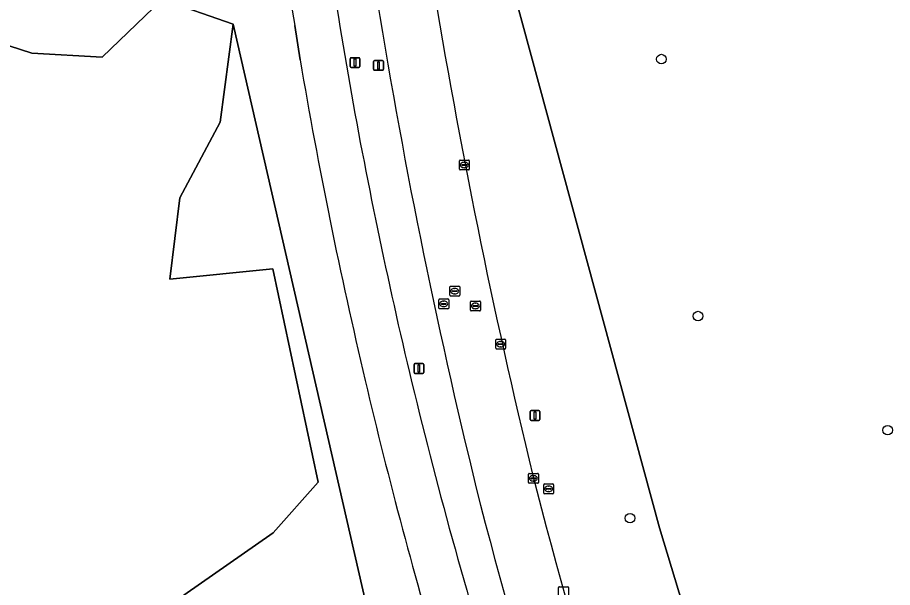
# Model space of a CAD drawing. Extents: x 154324 to 155744, y 382937 to 384188.
# Drawn here: x 155079.5 to 155168.5, y 383677.2 to 383735.2 of the extents above; entities that cross this region are included whole.
import ezdxf

# ---------------------------------------------------------------- set-up
doc = ezdxf.new("R2010")
doc.units = 0
for name, color, linetype in [('IMGEO_Berm_groen', 7, 'Continuous'), ('IMGEO_Boom', 7, 'Continuous'), ('IMGEO_Brandkraan', 7, 'Continuous'), ('IMGEO_Groenvoorziening', 7, 'Continuous'), ('IMGEO_Kolk', 7, 'Continuous'), ('IMGEO_Lichtmast', 7, 'Continuous'), ('IMGEO_Loofbos', 7, 'Continuous'), ('IMGEO_Rijbaan_lokaal_gesloten', 7, 'Continuous'), ('IMGEO_Rijbaan_regionaal_gesloten', 7, 'Continuous'), ('IMGEO_Rioolput', 7, 'Continuous')]:
    doc.layers.add(name, color=color, linetype=linetype)

msp = doc.modelspace()

# ---------------------------------------------------------------- linework, layer by layer
at = {"layer": 'IMGEO_Berm_groen'}
msp.add_lwpolyline([(155168.374, 383615.468), (155167.784, 383630.808), (155163.064, 383647.918), (155154.214, 383652.048), (155144.774, 383683.319), (155130.024, 383737.6), (155124.123, 383771.821), (155122.648, 383819.022), (155123.238, 383848.523)], dxfattribs=at)
for centre, radius, start, end in [((155623.529, 383817.19), 517.923, 186.13204, 189.65186), ((155770.21, 383844.312), 657.012, 189.346421, 193.847468), ((155726.106, 383834.968), 617.848, 189.129209, 193.987545), ((155619.127, 383818.004), 513.722, 189.82373, 193.38165), ((155604.761, 383814.782), 499.001, 193.40345, 197.40987), ((155647.555, 383820.713), 532.313, 194.54099, 201.04258), ((155647.06, 383820.795), 537.747, 194.55801, 201.06003)]:
    msp.add_arc(centre, radius, start, end, dxfattribs=at)
at = {"layer": 'IMGEO_Boom'}
for centre in [(155144.963, 383730.975), (155148.687, 383704.839), (155167.962, 383693.239), (155141.771, 383684.289)]:
    msp.add_circle(centre, 0.489, dxfattribs=at)
at = {"layer": 'IMGEO_Brandkraan'}
for p, q in [((155133, 383686.843), (155133, 383687.695)), ((155133.075, 383687.769), (155133.927, 383687.769)), ((155133.488, 383687.549), (155133.513, 383687.549)), ((155134.001, 383687.695), (155134.001, 383686.843)), ((155133.927, 383686.769), (155133.075, 383686.769)), ((155133.259, 383687.263), (155133.259, 383687.275)), ((155133.697, 383687.226), (155133.299, 383687.226)), ((155133.302, 383687.312), (155133.7, 383687.312)), ((155133.511, 383686.989), (155133.486, 383686.989)), ((155133.743, 383687.275), (155133.743, 383687.263))]:
    msp.add_line(p, q, dxfattribs=at)
for points in [[(155133, 383686.843), (155133, 383687.695)], [(155133.075, 383687.769), (155133.927, 383687.769)], [(155134.001, 383687.695), (155134.001, 383686.843)], [(155133.927, 383686.769), (155133.075, 383686.769)]]:
    msp.add_lwpolyline(points, dxfattribs=at)
for centre, radius, start, end in [((155133.077, 383687.693), 0.0765, 91.55205, 178.44795), ((155133.077, 383687.693), 0.0765, 91.55205, 178.44795), ((155133.925, 383687.693), 0.0765, 1.55205, 88.44795), ((155133.925, 383687.693), 0.0765, 1.55205, 88.44795), ((155133.077, 383686.845), 0.0765, 181.55205, 268.44795), ((155133.077, 383686.845), 0.0765, 181.55205, 268.44795), ((155133.299, 383687.272), 0.0403, 85.87752, 175.75265), ((155133.296, 383687.262), 0.0366, 178.93798, 274.71019), ((155133.7, 383687.269), 0.043, 264.86636, 352.45326), ((155133.704, 383687.274), 0.0386, 1.73085, 96.63898), ((155133.925, 383686.845), 0.0765, 271.55205, 358.44795), ((155133.925, 383686.845), 0.0765, 271.55205, 358.44795)]:
    msp.add_arc(centre, radius, start, end, dxfattribs=at)
for centre, major_axis, ratio, start_param, end_param in [((155133.487, 383687.269), (-0.387, 0.002), 0.722429, 4.712389, 7.853982), ((155133.512, 383687.269), (-0.39, 0.002), 0.717154, 1.570796, 4.712389)]:
    msp.add_ellipse(centre, major_axis=major_axis, ratio=ratio, start_param=start_param, end_param=end_param, dxfattribs=at)
at = {"layer": 'IMGEO_Groenvoorziening'}
for points in [[(155123.238, 383848.523), (155122.648, 383819.022), (155124.123, 383771.821), (155130.024, 383737.6), (155144.774, 383683.319), (155154.214, 383652.048), (155163.064, 383647.918), (155167.784, 383630.808), (155168.374, 383615.468)], [(155073.558, 383760.225), (155082.502, 383757.348), (155083.717, 383744.948), (155076.22, 383733.105), (155080.966, 383731.571), (155088.121, 383731.161), (155094.233, 383737.066), (155101.437, 383734.514), (155116.865, 383667.25), (155119.805, 383660.327), (155123.304, 383651.828), (155126.889, 383643.47), (155127.696, 383641.387), (155155.837, 383565.533)], [(155155.837, 383565.533), (155127.696, 383641.387), (155126.889, 383643.47), (155123.304, 383651.828), (155119.805, 383660.327), (155116.865, 383667.25), (155101.437, 383734.514), (155100.129, 383724.58), (155096.026, 383716.863), (155094.982, 383708.599), (155105.477, 383709.647), (155110.091, 383687.943), (155105.485, 383682.796), (155096.415, 383676.474), (155103.817, 383668.059), (155116.546, 383667.084), (155117.294, 383665.099), (155120.756, 383655.903), (155125.89, 383643.023), (155119.749, 383640.122), (155131.056, 383619.838), (155127.185, 383619.004), (155121.792, 383613.688)], [(155108.235, 383730.89), (155107.693, 383734.398)]]:
    msp.add_lwpolyline(points, dxfattribs=at)
for centre, radius, start, end in [((155594.377, 383814.458), 493.225, 186.42316, 189.34159), ((155642.291, 383822.283), 541.819, 189.71101, 193.22786), ((155632.53, 383820.388), 531.884, 193.26969, 196.63147)]:
    msp.add_arc(centre, radius, start, end, dxfattribs=at)
at = {"layer": 'IMGEO_Kolk'}
for p, q in [((155124.437, 383719.782), (155124.437, 383720.634)), ((155124.512, 383720.708), (155125.364, 383720.708)), ((155124.925, 383720.488), (155124.95, 383720.488)), ((155125.438, 383720.634), (155125.438, 383719.782)), ((155125.364, 383719.708), (155124.512, 383719.708)), ((155124.696, 383720.202), (155124.696, 383720.214)), ((155125.134, 383720.165), (155124.736, 383720.165)), ((155124.739, 383720.251), (155125.137, 383720.251)), ((155124.948, 383719.928), (155124.923, 383719.928)), ((155125.18, 383720.214), (155125.18, 383720.202)), ((155128.127, 383701.563), (155128.127, 383702.415)), ((155128.202, 383702.489), (155129.054, 383702.489)), ((155128.386, 383701.983), (155128.386, 383701.995)), ((155128.824, 383701.946), (155128.426, 383701.946)), ((155128.429, 383702.032), (155128.827, 383702.032)), ((155128.638, 383701.709), (155128.613, 383701.709)), ((155128.615, 383702.269), (155128.64, 383702.269)), ((155128.87, 383701.995), (155128.87, 383701.983)), ((155129.128, 383702.415), (155129.128, 383701.563)), ((155129.054, 383701.489), (155128.202, 383701.489)), ((155131.456, 383687.914), (155131.456, 383688.766)), ((155131.531, 383688.84), (155132.383, 383688.84)), ((155131.715, 383688.334), (155131.715, 383688.346)), ((155131.758, 383688.383), (155132.156, 383688.383)), ((155131.944, 383688.62), (155131.969, 383688.62)), ((155132.199, 383688.346), (155132.199, 383688.334)), ((155132.457, 383688.766), (155132.457, 383687.914)), ((155132.383, 383687.84), (155131.531, 383687.84)), ((155132.153, 383688.297), (155131.755, 383688.297)), ((155131.967, 383688.06), (155131.942, 383688.06)), ((155134.515, 383676.385), (155134.515, 383677.237)), ((155134.59, 383677.311), (155135.442, 383677.311)), ((155135.516, 383677.237), (155135.516, 383676.385))]:
    msp.add_line(p, q, dxfattribs=at)
for points in [[(155124.437, 383719.782), (155124.437, 383720.634)], [(155124.512, 383720.708), (155125.364, 383720.708)], [(155125.438, 383720.634), (155125.438, 383719.782)], [(155125.364, 383719.708), (155124.512, 383719.708)], [(155128.127, 383701.563), (155128.127, 383702.415)], [(155128.202, 383702.489), (155129.054, 383702.489)], [(155129.128, 383702.415), (155129.128, 383701.563)], [(155129.054, 383701.489), (155128.202, 383701.489)], [(155131.456, 383687.914), (155131.456, 383688.766)], [(155131.531, 383688.84), (155132.383, 383688.84)], [(155132.457, 383688.766), (155132.457, 383687.914)], [(155132.383, 383687.84), (155131.531, 383687.84)], [(155134.515, 383676.385), (155134.515, 383677.237)], [(155134.59, 383677.311), (155135.442, 383677.311)], [(155135.516, 383677.237), (155135.516, 383676.385)]]:
    msp.add_lwpolyline(points, dxfattribs=at)
for centre, radius, start, end in [((155124.514, 383720.632), 0.0765, 91.55205, 178.44795), ((155124.514, 383720.632), 0.0765, 91.55205, 178.44795), ((155125.362, 383720.632), 0.0765, 1.55205, 88.44795), ((155125.362, 383720.632), 0.0765, 1.55205, 88.44795), ((155124.514, 383719.784), 0.0765, 181.55205, 268.44795), ((155124.514, 383719.784), 0.0765, 181.55205, 268.44795), ((155124.736, 383720.211), 0.0403, 85.87752, 175.75265), ((155124.733, 383720.201), 0.0366, 178.93798, 274.71019), ((155125.137, 383720.208), 0.043, 264.86636, 352.45326), ((155125.141, 383720.213), 0.0386, 1.73085, 96.63898), ((155125.362, 383719.784), 0.0765, 271.55205, 358.44795), ((155125.362, 383719.784), 0.0765, 271.55205, 358.44795), ((155128.204, 383702.413), 0.0765, 91.55205, 178.44795), ((155128.204, 383702.413), 0.0765, 91.55205, 178.44795), ((155128.426, 383701.992), 0.0403, 85.87752, 175.75265), ((155128.423, 383701.982), 0.0366, 178.93798, 274.71019), ((155128.827, 383701.989), 0.043, 264.86636, 352.45326), ((155128.831, 383701.994), 0.0386, 1.73085, 96.63898), ((155129.052, 383702.413), 0.0765, 1.55205, 88.44795), ((155129.052, 383702.413), 0.0765, 1.55205, 88.44795), ((155128.204, 383701.565), 0.0765, 181.55205, 268.44795), ((155128.204, 383701.565), 0.0765, 181.55205, 268.44795), ((155129.052, 383701.565), 0.0765, 271.55205, 358.44795), ((155129.052, 383701.565), 0.0765, 271.55205, 358.44795), ((155131.533, 383688.764), 0.0765, 91.55205, 178.44795), ((155131.533, 383688.764), 0.0765, 91.55205, 178.44795), ((155131.755, 383688.343), 0.0403, 85.87752, 175.75265), ((155132.16, 383688.345), 0.0386, 1.73085, 96.63898), ((155132.381, 383688.764), 0.0765, 1.55205, 88.44795), ((155132.381, 383688.764), 0.0765, 1.55205, 88.44795), ((155131.533, 383687.916), 0.0765, 181.55205, 268.44795), ((155131.533, 383687.916), 0.0765, 181.55205, 268.44795), ((155131.752, 383688.333), 0.0366, 178.93798, 274.71019), ((155132.156, 383688.34), 0.043, 264.86636, 352.45326), ((155132.381, 383687.916), 0.0765, 271.55205, 358.44795), ((155132.381, 383687.916), 0.0765, 271.55205, 358.44795), ((155134.592, 383677.235), 0.0765, 91.55205, 178.44795), ((155134.592, 383677.235), 0.0765, 91.55205, 178.44795), ((155135.44, 383677.235), 0.0765, 1.55205, 88.44795), ((155135.44, 383677.235), 0.0765, 1.55205, 88.44795)]:
    msp.add_arc(centre, radius, start, end, dxfattribs=at)
for centre, major_axis, ratio, start_param, end_param in [((155124.924, 383720.208), (-0.387, 0.002), 0.722429, 4.712389, 7.853982), ((155124.949, 383720.208), (-0.39, 0.002), 0.717154, 1.570796, 4.712389), ((155128.614, 383701.989), (-0.387, 0.002), 0.722429, 4.712389, 7.853982), ((155128.639, 383701.989), (-0.39, 0.002), 0.717154, 1.570796, 4.712389), ((155131.943, 383688.34), (-0.387, 0.002), 0.722429, 4.712389, 7.853982), ((155131.968, 383688.34), (-0.39, 0.002), 0.717154, 1.570796, 4.712389)]:
    msp.add_ellipse(centre, major_axis=major_axis, ratio=ratio, start_param=start_param, end_param=end_param, dxfattribs=at)
at = {"layer": 'IMGEO_Lichtmast'}
for p, q in [((155113.418, 383731.121), (155114.208, 383731.121)), ((155114.208, 383731.121), (155113.418, 383731.121)), ((155113.318, 383730.221), (155113.318, 383731.021)), ((155113.318, 383731.021), (155113.318, 383730.221)), ((155114.308, 383731.021), (155114.308, 383730.221)), ((155114.308, 383730.221), (155114.308, 383731.021)), ((155115.714, 383729.939), (155115.714, 383730.739)), ((155115.714, 383730.739), (155115.714, 383729.939)), ((155115.814, 383730.839), (155116.604, 383730.839)), ((155116.604, 383730.839), (155115.814, 383730.839)), ((155116.704, 383730.739), (155116.704, 383729.939)), ((155116.704, 383729.939), (155116.704, 383730.739)), ((155114.208, 383730.121), (155113.418, 383730.121)), ((155113.418, 383730.121), (155114.208, 383730.121)), ((155116.604, 383729.839), (155115.814, 383729.839)), ((155115.814, 383729.839), (155116.604, 383729.839)), ((155119.816, 383699.108), (155119.816, 383699.908)), ((155119.816, 383699.908), (155119.816, 383699.108)), ((155119.916, 383700.008), (155120.706, 383700.008)), ((155120.706, 383700.008), (155119.916, 383700.008)), ((155120.806, 383699.908), (155120.806, 383699.108)), ((155120.806, 383699.108), (155120.806, 383699.908)), ((155120.706, 383699.008), (155119.916, 383699.008)), ((155119.916, 383699.008), (155120.706, 383699.008)), ((155131.615, 383694.327), (155131.615, 383695.127)), ((155131.615, 383695.127), (155131.615, 383694.327)), ((155131.715, 383695.227), (155132.505, 383695.227)), ((155132.505, 383695.227), (155131.715, 383695.227)), ((155132.605, 383695.127), (155132.605, 383694.327)), ((155132.605, 383694.327), (155132.605, 383695.127)), ((155132.505, 383694.227), (155131.715, 383694.227)), ((155131.715, 383694.227), (155132.505, 383694.227))]:
    msp.add_line(p, q, dxfattribs=at)
for points in [[(155113.738, 383730.996), (155113.888, 383730.996), (155113.888, 383730.246), (155113.738, 383730.246), (155113.738, 383730.996)], [(155116.134, 383730.714), (155116.284, 383730.714), (155116.284, 383729.964), (155116.134, 383729.964), (155116.134, 383730.714)], [(155120.236, 383699.883), (155120.386, 383699.883), (155120.386, 383699.133), (155120.236, 383699.133), (155120.236, 383699.883)], [(155132.035, 383695.102), (155132.185, 383695.102), (155132.185, 383694.352), (155132.035, 383694.352), (155132.035, 383695.102)]]:
    msp.add_lwpolyline(points, dxfattribs=at)
for centre, start, end in [((155113.418, 383731.021), 90, 180), ((155113.418, 383731.021), 90, 180), ((155114.208, 383731.021), 0, 90), ((155114.208, 383731.021), 360, 90), ((155113.418, 383730.221), 180, 270), ((155113.418, 383730.221), 180, 270), ((155114.208, 383730.221), 270, 0), ((155114.208, 383730.221), 270, 0), ((155115.814, 383730.739), 90, 180), ((155115.814, 383730.739), 90, 180), ((155116.604, 383730.739), 0, 90), ((155116.604, 383730.739), 360, 90), ((155115.814, 383729.939), 180, 270), ((155115.814, 383729.939), 180, 270), ((155116.604, 383729.939), 270, 0), ((155116.604, 383729.939), 270, 0), ((155119.916, 383699.908), 90, 180), ((155119.916, 383699.908), 90, 180), ((155120.706, 383699.908), 0, 90), ((155120.706, 383699.908), 360, 90), ((155119.916, 383699.108), 180, 270), ((155119.916, 383699.108), 180, 270), ((155120.706, 383699.108), 270, 0), ((155120.706, 383699.108), 270, 0), ((155131.715, 383695.127), 90, 180), ((155131.715, 383695.127), 90, 180), ((155132.505, 383695.127), 0, 90), ((155132.505, 383695.127), 360, 90), ((155131.715, 383694.327), 180, 270), ((155131.715, 383694.327), 180, 270), ((155132.505, 383694.327), 270, 0), ((155132.505, 383694.327), 270, 0)]:
    msp.add_arc(centre, 0.1, start, end, dxfattribs=at)
at = {"layer": 'IMGEO_Loofbos'}
msp.add_lwpolyline([(155121.792, 383613.688), (155127.185, 383619.004), (155131.056, 383619.838), (155119.749, 383640.122), (155125.89, 383643.023), (155120.756, 383655.903), (155117.294, 383665.099), (155116.546, 383667.084), (155103.817, 383668.059), (155096.415, 383676.474), (155105.485, 383682.796), (155110.091, 383687.943), (155105.477, 383709.647), (155094.982, 383708.599), (155096.026, 383716.863), (155100.129, 383724.58), (155101.437, 383734.514), (155094.233, 383737.066), (155088.121, 383731.161), (155080.966, 383731.571), (155076.22, 383733.105), (155083.717, 383744.948), (155082.502, 383757.348), (155073.558, 383760.225)], dxfattribs=at)
at = {"layer": 'IMGEO_Rijbaan_lokaal_gesloten'}
for centre, radius, start, end in [((155770.21, 383844.312), 657.012, 189.346421, 193.847468), ((155726.106, 383834.968), 617.848, 189.129209, 193.987545), ((155647.555, 383820.713), 532.313, 194.54099, 201.04258), ((155647.06, 383820.795), 537.747, 194.55801, 201.06003)]:
    msp.add_arc(centre, radius, start, end, dxfattribs=at)
at = {"layer": 'IMGEO_Rijbaan_regionaal_gesloten'}
msp.add_lwpolyline([(155107.693, 383734.398), (155108.235, 383730.89)], dxfattribs=at)
for centre, radius, start, end in [((155623.529, 383817.19), 517.923, 186.13204, 189.65186), ((155594.377, 383814.458), 493.225, 186.42316, 189.34159), ((155642.291, 383822.283), 541.819, 189.71101, 193.22786), ((155619.127, 383818.004), 513.722, 189.82373, 193.38165), ((155604.761, 383814.782), 499.001, 193.40345, 197.40987), ((155632.53, 383820.388), 531.884, 193.26969, 196.63147)]:
    msp.add_arc(centre, radius, start, end, dxfattribs=at)
at = {"layer": 'IMGEO_Rioolput'}
for p, q in [((155123.457, 383706.953), (155123.457, 383707.805)), ((155123.532, 383707.879), (155124.384, 383707.879)), ((155123.716, 383707.373), (155123.716, 383707.385)), ((155124.154, 383707.336), (155123.756, 383707.336)), ((155123.759, 383707.422), (155124.157, 383707.422)), ((155123.968, 383707.099), (155123.943, 383707.099)), ((155123.945, 383707.659), (155123.97, 383707.659)), ((155124.2, 383707.385), (155124.2, 383707.373)), ((155124.458, 383707.805), (155124.458, 383706.953)), ((155122.338, 383705.654), (155122.338, 383706.506)), ((155122.413, 383706.58), (155123.265, 383706.58)), ((155122.826, 383706.36), (155122.851, 383706.36)), ((155123.339, 383706.506), (155123.339, 383705.654)), ((155124.384, 383706.879), (155123.532, 383706.879)), ((155125.558, 383705.445), (155125.558, 383706.297)), ((155125.633, 383706.371), (155126.485, 383706.371)), ((155126.046, 383706.151), (155126.071, 383706.151)), ((155126.559, 383706.297), (155126.559, 383705.445)), ((155123.265, 383705.58), (155122.413, 383705.58)), ((155122.597, 383706.074), (155122.597, 383706.086)), ((155123.035, 383706.037), (155122.637, 383706.037)), ((155122.64, 383706.123), (155123.038, 383706.123)), ((155122.849, 383705.8), (155122.824, 383705.8)), ((155123.081, 383706.086), (155123.081, 383706.074)), ((155126.485, 383705.371), (155125.633, 383705.371)), ((155125.817, 383705.865), (155125.817, 383705.877)), ((155126.255, 383705.828), (155125.857, 383705.828)), ((155125.86, 383705.914), (155126.258, 383705.914)), ((155126.069, 383705.591), (155126.044, 383705.591)), ((155126.301, 383705.877), (155126.301, 383705.865))]:
    msp.add_line(p, q, dxfattribs=at)
for points in [[(155123.457, 383706.953), (155123.457, 383707.805)], [(155123.532, 383707.879), (155124.384, 383707.879)], [(155124.458, 383707.805), (155124.458, 383706.953)], [(155122.338, 383705.654), (155122.338, 383706.506)], [(155122.413, 383706.58), (155123.265, 383706.58)], [(155123.339, 383706.506), (155123.339, 383705.654)], [(155124.384, 383706.879), (155123.532, 383706.879)], [(155125.558, 383705.445), (155125.558, 383706.297)], [(155125.633, 383706.371), (155126.485, 383706.371)], [(155126.559, 383706.297), (155126.559, 383705.445)], [(155123.265, 383705.58), (155122.413, 383705.58)], [(155126.485, 383705.371), (155125.633, 383705.371)]]:
    msp.add_lwpolyline(points, dxfattribs=at)
for centre, radius, start, end in [((155123.534, 383707.803), 0.0765, 91.55205, 178.44795), ((155123.534, 383707.803), 0.0765, 91.55205, 178.44795), ((155123.756, 383707.382), 0.0403, 85.87752, 175.75265), ((155123.753, 383707.372), 0.0366, 178.93798, 274.71019), ((155124.157, 383707.379), 0.043, 264.86636, 352.45326), ((155124.161, 383707.384), 0.0386, 1.73085, 96.63898), ((155124.382, 383707.803), 0.0765, 1.55205, 88.44795), ((155124.382, 383707.803), 0.0765, 1.55205, 88.44795), ((155122.415, 383706.504), 0.0765, 91.55205, 178.44795), ((155122.415, 383706.504), 0.0765, 91.55205, 178.44795), ((155123.263, 383706.504), 0.0765, 1.55205, 88.44795), ((155123.263, 383706.504), 0.0765, 1.55205, 88.44795), ((155123.534, 383706.955), 0.0765, 181.55205, 268.44795), ((155123.534, 383706.955), 0.0765, 181.55205, 268.44795), ((155124.382, 383706.955), 0.0765, 271.55205, 358.44795), ((155124.382, 383706.955), 0.0765, 271.55205, 358.44795), ((155125.635, 383706.295), 0.0765, 91.55205, 178.44795), ((155125.635, 383706.295), 0.0765, 91.55205, 178.44795), ((155126.483, 383706.295), 0.0765, 1.55205, 88.44795), ((155126.483, 383706.295), 0.0765, 1.55205, 88.44795), ((155122.415, 383705.656), 0.0765, 181.55205, 268.44795), ((155122.415, 383705.656), 0.0765, 181.55205, 268.44795), ((155122.637, 383706.083), 0.0403, 85.87752, 175.75265), ((155122.634, 383706.073), 0.0366, 178.93798, 274.71019), ((155123.038, 383706.08), 0.043, 264.86636, 352.45326), ((155123.042, 383706.085), 0.0386, 1.73085, 96.63898), ((155123.263, 383705.656), 0.0765, 271.55205, 358.44795), ((155123.263, 383705.656), 0.0765, 271.55205, 358.44795), ((155125.635, 383705.447), 0.0765, 181.55205, 268.44795), ((155125.635, 383705.447), 0.0765, 181.55205, 268.44795), ((155125.857, 383705.874), 0.0403, 85.87752, 175.75265), ((155125.854, 383705.864), 0.0366, 178.93798, 274.71019), ((155126.258, 383705.871), 0.043, 264.86636, 352.45326), ((155126.262, 383705.876), 0.0386, 1.73085, 96.63898), ((155126.483, 383705.447), 0.0765, 271.55205, 358.44795), ((155126.483, 383705.447), 0.0765, 271.55205, 358.44795)]:
    msp.add_arc(centre, radius, start, end, dxfattribs=at)
for centre, major_axis, ratio, start_param, end_param in [((155123.944, 383707.379), (-0.387, 0.002), 0.722429, 4.712389, 7.853982), ((155123.969, 383707.379), (-0.39, 0.002), 0.717154, 1.570796, 4.712389), ((155122.825, 383706.08), (-0.387, 0.002), 0.722429, 4.712389, 7.853982), ((155122.85, 383706.08), (-0.39, 0.002), 0.717154, 1.570796, 4.712389), ((155126.045, 383705.871), (-0.387, 0.002), 0.722429, 4.712389, 7.853982), ((155126.07, 383705.871), (-0.39, 0.002), 0.717154, 1.570796, 4.712389)]:
    msp.add_ellipse(centre, major_axis=major_axis, ratio=ratio, start_param=start_param, end_param=end_param, dxfattribs=at)

doc.saveas('drawing.dxf')
